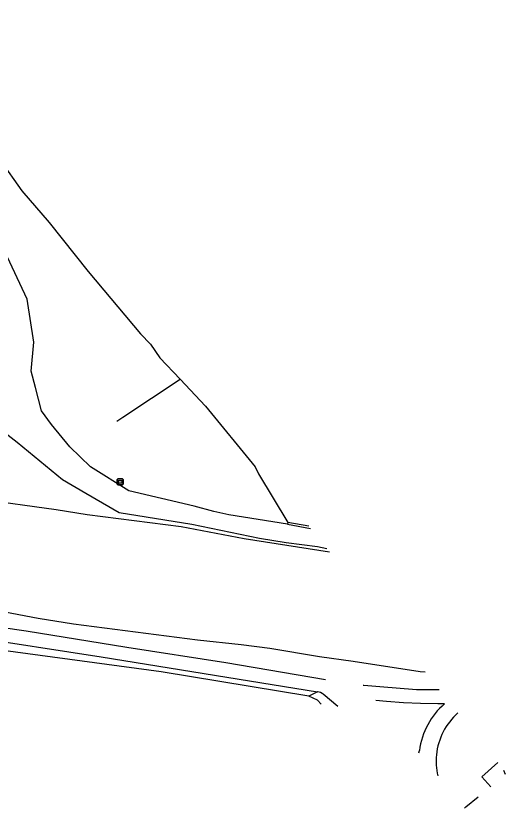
# Model space of a CAD drawing. Extents: x 164150 to 165261, y 382513 to 383432.
# Drawn here: x 165177.4 to 165260.7, y 382512.8 to 382647.6 of the extents above; entities that cross this region are included whole.
import ezdxf

# ---------------------------------------------------------------- set-up
doc = ezdxf.new("R2010")
doc.units = 0
for name, color, linetype in [('IMGEO_Berm_groen', 7, 'Continuous'), ('IMGEO_Fietspad_gesloten', 7, 'Continuous'), ('IMGEO_Grasland_overig', 7, 'Continuous'), ('IMGEO_Greppel_droge_sloot', 7, 'Continuous'), ('IMGEO_Groenvoorziening', 7, 'Continuous'), ('IMGEO_Hek', 7, 'Continuous'), ('IMGEO_Muur', 7, 'Continuous'), ('IMGEO_Rijbaan_lokaal_onverhard', 7, 'Continuous'), ('IMGEO_Verklikker', 7, 'Continuous'), ('IMGEO_Waterloop', 7, 'Continuous')]:
    doc.layers.add(name, color=color, linetype=linetype)

msp = doc.modelspace()

# ---------------------------------------------------------------- linework, layer by layer
at = {"layer": 'IMGEO_Berm_groen'}
for points in [[(165227.27, 382531.88), (165202.11, 382536.01), (165158.73, 382541.84), (165130.21, 382544.47)], [(165228.77, 382532.6), (165227.27, 382531.88)], [(165229.39, 382530.51), (165228.74, 382531.17), (165227.27, 382531.88)], [(165254.03, 382513.01), (165253.78, 382512.8)]]:
    msp.add_lwpolyline(points, dxfattribs=at)
at = {"layer": 'IMGEO_Fietspad_gesloten'}
for points in [[(165072.92, 382558.41), (165080.3, 382557.33), (165087.54, 382556.17), (165100.1, 382553.97), (165111.35, 382551.86), (165120.31, 382550.36), (165132.5, 382548.56), (165141.61, 382547.42), (165154.46, 382546.15), (165166.12, 382544.86), (165179.14, 382542.97), (165196.27, 382540.2), (165213.12, 382537.59), (165230.08, 382534.68)], [(165098.06, 382551.85), (165109.02, 382549.87), (165117.62, 382548.37), (165126.06, 382547.04), (165134.67, 382545.87), (165140.44, 382545.17), (165151.88, 382544), (165157.59, 382543.39), (165163.35, 382542.78), (165169.08, 382542.04), (165191.9, 382538.55), (165228.77, 382532.6)], [(165236.5, 382533.75), (165236.61, 382533.74), (165239.34, 382533.5), (165245.61, 382533.01), (165249.48, 382532.99)], [(165232.21, 382530.12), (165229.73, 382532.17)], [(165250.38, 382530.56), (165249.23, 382530.53), (165246.28, 382530.6), (165243.41, 382530.72), (165240.49, 382530.92), (165238.66, 382531.14)], [(165246.01, 382522.22), (165246.1, 382522.62)]]:
    msp.add_lwpolyline(points, dxfattribs=at)
for centre, radius, start, end in [((165228.45, 382530.61), 2.02, 50.5571, 80.7536), ((165258.75, 382520.92), 12.77, 130.9347, 172.3348), ((165259.99, 382520.73), 11.06, 131.4953, 174.0064), ((165257.72, 382520.07), 11.9, 169.5861, 169.5893), ((165259.89, 382520.81), 10.94, 174.3626, 193.2145)]:
    msp.add_arc(centre, radius, start, end, dxfattribs=at)
at = {"layer": 'IMGEO_Grasland_overig'}
for points in [[(165258.25, 382516.45), (165256.75, 382518.11), (165259.44, 382520.54)], [(165260.44, 382519.29), (165260.71, 382518.58)]]:
    msp.add_lwpolyline(points, dxfattribs=at)
at = {"layer": 'IMGEO_Greppel_droge_sloot'}
for points in [[(165254.03, 382513.01), (165256.08, 382514.73), (165256.11, 382514.7)], [(165254.03, 382513.01), (165254.03, 382513.01)]]:
    msp.add_lwpolyline(points, dxfattribs=at)
at = {"layer": 'IMGEO_Groenvoorziening'}
msp.add_lwpolyline([(165153.95, 382647.59), (165157.85, 382642.47), (165160.64, 382638.24), (165164.22, 382635.34), (165171.64, 382626.28), (165172.5, 382625.23), (165173.17, 382624.41), (165174.71, 382623.04), (165178.41, 382617.84), (165183.02, 382612.45), (165189.67, 382604.08), (165198.61, 382593.47), (165200.3, 382591.74), (165201.9, 382589.43), (165205.33, 382585.78), (165209.65, 382581.18), (165218.13, 382570.88), (165218.71, 382569.67), (165223.7, 382561.41)], dxfattribs=at)
at = {"layer": 'IMGEO_Hek'}
for points in [[(165195.6, 382579.32), (165205.33, 382585.78)], [(165194.55, 382578.63), (165195.6, 382579.32)], [(165259.44, 382520.54), (165256.75, 382518.11), (165258.25, 382516.45)]]:
    msp.add_lwpolyline(points, dxfattribs=at)
at = {"layer": 'IMGEO_Muur'}
for points in [[(165223.7, 382561.41), (165223.65, 382561.1)], [(165223.65, 382561.1), (165227.56, 382560.4)], [(165227.26, 382560.78), (165223.7, 382561.41)]]:
    msp.add_lwpolyline(points, dxfattribs=at)
at = {"layer": 'IMGEO_Rijbaan_lokaal_onverhard'}
for points in [[(165223.65, 382561.1), (165213.64, 382562.72), (165211.11, 382563.24), (165207.73, 382564.2), (165196.59, 382566.78), (165190.08, 382570.85), (165186.58, 382574.29), (165183.44, 382578.09), (165181.74, 382580.4), (165180.7, 382584.36), (165179.98, 382587.15), (165180.41, 382592.08), (165179.3, 382599.37), (165175.47, 382607.51), (165166.8, 382622.35), (165159.36, 382633.44), (165158.3, 382637.14), (165155.06, 382639.94), (165151.26, 382642.06), (165149.76, 382644.05)], [(165174.78, 382577.3), (165177.6, 382575.04), (165185.32, 382568.72), (165189.3, 382566.37), (165194.94, 382563.09), (165207.32, 382561.12), (165218.88, 382558.73), (165223.41, 382557.99), (165228.77, 382557.32), (165230.33, 382556.95)]]:
    msp.add_lwpolyline(points, dxfattribs=at)
at = {"layer": 'IMGEO_Verklikker'}
for p, q in [((165194.64, 382567.91), (165194.64, 382568.71)), ((165194.64, 382568.71), (165194.64, 382567.91)), ((165194.74, 382568.81), (165195.53, 382568.81)), ((165195.53, 382568.81), (165194.74, 382568.81)), ((165195.63, 382568.71), (165195.63, 382567.91)), ((165195.63, 382567.91), (165195.63, 382568.71)), ((165195.53, 382567.81), (165194.74, 382567.81)), ((165194.74, 382567.81), (165195.53, 382567.81))]:
    msp.add_line(p, q, dxfattribs=at)
for points in [[(165194.74, 382568.54), (165195.53, 382568.54), (165195.53, 382568.07), (165194.74, 382568.07), (165194.74, 382568.54)], [(165194.8, 382568.47), (165194.8, 382568.14), (165195.46, 382568.14), (165195.46, 382568.47), (165194.8, 382568.47)]]:
    msp.add_lwpolyline(points, dxfattribs=at)
for centre, start, end in [((165194.74, 382568.71), 90, 180), ((165194.74, 382568.71), 90, 180), ((165195.53, 382568.71), 0, 90), ((165195.53, 382568.71), 360, 90), ((165194.74, 382567.91), 180, 270), ((165194.74, 382567.91), 180, 270), ((165195.53, 382567.91), 270, 0), ((165195.53, 382567.91), 270, 0)]:
    msp.add_arc(centre, 0.1, start, end, dxfattribs=at)
at = {"layer": 'IMGEO_Waterloop'}
for points in [[(165230.78, 382556.37), (165216.28, 382558.63), (165205.52, 382560.67), (165189.54, 382562.7), (165184.24, 382563.57), (165171.09, 382565.37), (165167.31, 382566.31), (165159.36, 382567.35), (165151.49, 382569.24), (165141.43, 382570.82), (165138.97, 382570.99), (165126.67, 382573.22), (165122.69, 382573.7), (165106.71, 382576.47), (165098.61, 382577.61), (165095.77, 382578.35), (165092.95, 382578.8), (165089.44, 382579.09), (165075.28, 382581.23), (165071.02, 382581.57), (165054.46, 382584.4), (165042.82, 382586.17), (165028.75, 382587.85), (165016.65, 382589.69)], [(165174.27, 382546.43), (165181.16, 382545.13), (165187.19, 382544.18), (165208.29, 382541.42), (165215.72, 382540.66), (165220.65, 382539.99), (165229.08, 382538.58), (165234.83, 382537.83), (165246.22, 382536.06), (165247.07, 382536.01)]]:
    msp.add_lwpolyline(points, dxfattribs=at)

doc.saveas('drawing.dxf')
